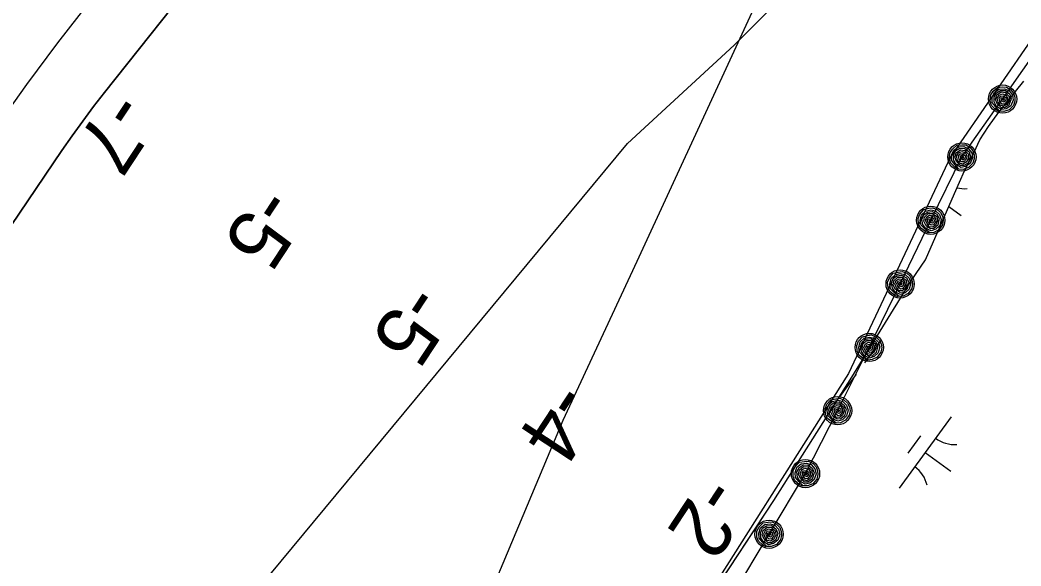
# Model space of a CAD drawing. Extents: x 3905714 to 3926767, y 183354 to 205755.
# Drawn here: x 3916488 to 3917054, y 191026 to 191335 of the extents above; entities that cross this region are included whole.
import ezdxf

# ---------------------------------------------------------------- set-up
doc = ezdxf.new("R2010")
doc.units = 0
for name, color, linetype in [('V-RIVR-EDGE', 7, 'Continuous'), ('V-RIVR-RANG', 7, 'Continuous'), ('V-RRAP-FSHR', 7, 'Continuous'), ('V-TOPO-DPTH', 7, 'Continuous'), ('V-TOPO-MINR', 7, 'Continuous'), ('V-TOPO-SHOR', 7, 'Continuous'), ('V-WETL-SWMP', 7, 'Continuous')]:
    doc.layers.add(name, color=color, linetype=linetype)

msp = doc.modelspace()

# ---------------------------------------------------------------- linework, layer by layer
at = {"layer": 'V-RIVR-EDGE'}
msp.add_lwpolyline([(3917187.32, 191508.71), (3917014.39, 191257.68), (3916956.75, 191134.96), (3916863.78, 190988.06), (3916651.8, 190651.5), (3916385.9, 190236.85), (3916406.35, 190229.41), (3916423.09, 190244.29), (3916428.67, 190246.15), (3916434.25, 190236.85), (3916436.11, 190221.97), (3916443.54, 190212.68), (3916464, 190208.96), (3916486.31, 190212.68), (3916501.19, 190212.68), (3916512.34, 190207.1), (3916519.78, 190190.36), (3916521.64, 190179.21), (3916512.34, 190168.05), (3916497.47, 190166.19), (3916475.15, 190188.5), (3916447.26, 190179.21), (3916436.11, 190164.33), (3916434.25, 190153.17)], dxfattribs=at)
at = {"layer": 'V-RRAP-FSHR'}
for points in [[(3917284.62, 192007.36), (3917216.38, 191900.16), (3917136.76, 191773.1), (3917049.68, 191632.93), (3916990.53, 191517.4), (3916950.2, 191443.68), (3916837.06, 191198.29), (3916795.1, 191108.3), (3916723.34, 190936.98), (3916670.05, 190831.68), (3916645.29, 190764.95), (3916582.84, 190657.54), (3916484.44, 190490), (3916422.47, 190388.28), (3916393.52, 190343.34), (3916344.2, 190267.77)], [(3916721.35, 190738.49), (3916742.94, 190772.16), (3916764.29, 190805.99), (3916785.5, 190839.9), (3916806.7, 190873.82), (3916827.91, 190907.73), (3916849.12, 190941.65), (3916870.33, 190975.56), (3916891.26, 191009.65), (3916911.83, 191043.95), (3916932.4, 191078.26), (3916950.55, 191113.89), (3916968.47, 191149.65), (3916985.96, 191185.63), (3917003.26, 191221.69), (3917020.93, 191257.54), (3917043.93, 191290.26), (3917066.94, 191322.99)], [(3917041.73, 191283.28), (3917039.96, 191284.38), (3917037.67, 191286.71), (3917036.8, 191289.14), (3917037.08, 191292.34), (3917038.5, 191294.71), (3917041.02, 191296.87), (3917043.91, 191297.13), (3917046.19, 191297.1), (3917048.59, 191295.59), (3917050.18, 191293.62), (3917050.88, 191291.37), (3917050.93, 191289.15), (3917050.06, 191286.69), (3917047.59, 191284.24), (3917044.58, 191283.21), (3917042.18, 191283.36), (3917039.85, 191286), (3917038.1, 191288.41), (3917038.1, 191291.2), (3917039.37, 191294.17), (3917041.94, 191295.9), (3917044.95, 191296.11), (3917047.55, 191295.07), (3917049.46, 191292.65), (3917049.89, 191289.7), (3917048.55, 191286.53), (3917045.99, 191284.76), (3917043.23, 191284.3), (3917040.43, 191286.17), (3917039.2, 191288.64), (3917039.12, 191291.48), (3917040.49, 191293.88), (3917042.81, 191295.15), (3917045.57, 191295.1), (3917047.98, 191293.09), (3917048.87, 191290.39), (3917047.44, 191286.78), (3917044.98, 191285.36), (3917043.07, 191285.45), (3917040.91, 191287.61), (3917039.91, 191290.32), (3917040.69, 191292.64), (3917043.2, 191294.33), (3917045.54, 191293.94), (3917047.73, 191291.76), (3917047.64, 191289.36), (3917046.37, 191287.28), (3917044.5, 191286.2), (3917042.52, 191286.8), (3917041.51, 191288.52), (3917040.93, 191290.75), (3917042.03, 191292.51), (3917043.83, 191293.29), (3917045.89, 191292.56), (3917046.77, 191290.86), (3917046.57, 191289.11), (3917045.05, 191287.49), (3917043.72, 191287.39), (3917042.45, 191288.93), (3917042.05, 191290.82), (3917042.85, 191292.01), (3917044.41, 191292.09), (3917045.9, 191290.94), (3917045.65, 191289.32), (3917044.62, 191288.47), (3917043.22, 191289.32), (3917043.08, 191290.95), (3917044.24, 191291.18), (3917044.85, 191290.21), (3917044.54, 191289.42), (3917043.9, 191290.24)], [(3917018.72, 191250.56), (3917016.96, 191251.66), (3917014.66, 191253.99), (3917013.79, 191256.42), (3917014.08, 191259.62), (3917015.49, 191261.99), (3917018.01, 191264.15), (3917020.91, 191264.4), (3917023.18, 191264.38), (3917025.59, 191262.87), (3917027.17, 191260.9), (3917027.88, 191258.65), (3917027.93, 191256.43), (3917027.05, 191253.97), (3917024.58, 191251.52), (3917021.57, 191250.49), (3917019.17, 191250.64), (3917016.84, 191253.28), (3917015.1, 191255.68), (3917015.1, 191258.48), (3917016.36, 191261.45), (3917018.94, 191263.18), (3917021.95, 191263.39), (3917024.54, 191262.35), (3917026.46, 191259.93), (3917026.89, 191256.98), (3917025.55, 191253.81), (3917022.98, 191252.04), (3917020.23, 191251.58), (3917017.42, 191253.44), (3917016.19, 191255.92), (3917016.12, 191258.76), (3917017.48, 191261.16), (3917019.8, 191262.43), (3917022.56, 191262.38), (3917024.97, 191260.37), (3917025.86, 191257.67), (3917024.43, 191254.06), (3917021.97, 191252.64), (3917020.07, 191252.73), (3917017.91, 191254.89), (3917016.91, 191257.6), (3917017.68, 191259.91), (3917020.2, 191261.61), (3917022.53, 191261.22), (3917024.72, 191259.04), (3917024.64, 191256.63), (3917023.36, 191254.56), (3917021.49, 191253.48), (3917019.52, 191254.08), (3917018.5, 191255.79), (3917017.93, 191258.02), (3917019.02, 191259.79), (3917020.82, 191260.57), (3917022.88, 191259.83), (3917023.76, 191258.14), (3917023.57, 191256.38), (3917022.04, 191254.77), (3917020.72, 191254.67), (3917019.44, 191256.21), (3917019.05, 191258.09), (3917019.85, 191259.28), (3917021.41, 191259.37), (3917022.89, 191258.22), (3917022.65, 191256.6), (3917021.62, 191255.75), (3917020.21, 191256.6), (3917020.07, 191258.23), (3917021.23, 191258.45), (3917021.84, 191257.49), (3917021.54, 191256.7), (3917020.89, 191257.51)], [(3917002.24, 191214.44), (3917000.31, 191215.23), (3916997.67, 191217.15), (3916996.41, 191219.41), (3916996.17, 191222.61), (3916997.17, 191225.18), (3916999.3, 191227.73), (3917002.12, 191228.45), (3917004.36, 191228.8), (3917006.98, 191227.71), (3917008.87, 191226.02), (3917009.94, 191223.92), (3917010.35, 191221.74), (3917009.9, 191219.17), (3917007.86, 191216.35), (3917005.06, 191214.84), (3917002.67, 191214.59), (3916999.94, 191216.81), (3916997.82, 191218.9), (3916997.36, 191221.65), (3916998.12, 191224.79), (3917000.37, 191226.92), (3917003.31, 191227.62), (3917006.04, 191227.03), (3917008.32, 191224.96), (3917009.23, 191222.12), (3917008.44, 191218.77), (3917006.2, 191216.6), (3917003.55, 191215.69), (3917000.48, 191217.07), (3916998.86, 191219.31), (3916998.32, 191222.1), (3916999.27, 191224.69), (3917001.35, 191226.32), (3917004.08, 191226.73), (3917006.79, 191225.14), (3917008.11, 191222.62), (3917007.3, 191218.83), (3917005.1, 191217.03), (3917003.21, 191216.8), (3917000.72, 191218.58), (3916999.29, 191221.08), (3916999.67, 191223.49), (3917001.88, 191225.58), (3917004.24, 191225.58), (3917006.76, 191223.79), (3917007.07, 191221.4), (3917006.15, 191219.15), (3917004.49, 191217.77), (3917002.44, 191218.04), (3917001.16, 191219.57), (3917000.22, 191221.67), (3917001.02, 191223.59), (3917002.66, 191224.65), (3917004.81, 191224.27), (3917005.96, 191222.74), (3917006.06, 191220.98), (3917004.82, 191219.14), (3917003.53, 191218.82), (3917002.02, 191220.13), (3917001.32, 191221.92), (3917001.91, 191223.23), (3917003.44, 191223.57), (3917005.09, 191222.68), (3917005.12, 191221.04), (3917004.24, 191220.03), (3917002.71, 191220.64), (3917002.31, 191222.23), (3917003.42, 191222.64), (3917004.17, 191221.79), (3917004, 191220.96), (3917003.23, 191221.65)], [(3916984.93, 191178.38), (3916983.01, 191179.17), (3916980.36, 191181.09), (3916979.11, 191183.35), (3916978.86, 191186.55), (3916979.86, 191189.12), (3916982, 191191.67), (3916984.81, 191192.39), (3916987.06, 191192.74), (3916989.68, 191191.65), (3916991.56, 191189.96), (3916992.63, 191187.86), (3916993.04, 191185.68), (3916992.59, 191183.11), (3916990.55, 191180.29), (3916987.75, 191178.78), (3916985.36, 191178.53), (3916982.63, 191180.75), (3916980.52, 191182.83), (3916980.05, 191185.59), (3916980.81, 191188.73), (3916983.07, 191190.86), (3916986, 191191.56), (3916988.73, 191190.96), (3916991.02, 191188.89), (3916991.93, 191186.05), (3916991.13, 191182.71), (3916988.89, 191180.54), (3916986.25, 191179.63), (3916983.18, 191181.01), (3916981.56, 191183.24), (3916981.01, 191186.04), (3916981.97, 191188.63), (3916984.05, 191190.26), (3916986.77, 191190.67), (3916989.48, 191189.08), (3916990.81, 191186.56), (3916989.99, 191182.77), (3916987.79, 191180.96), (3916985.9, 191180.74), (3916983.41, 191182.52), (3916981.98, 191185.02), (3916982.36, 191187.43), (3916984.57, 191189.52), (3916986.94, 191189.52), (3916989.45, 191187.73), (3916989.77, 191185.34), (3916988.85, 191183.09), (3916987.18, 191181.71), (3916985.14, 191181.98), (3916983.85, 191183.5), (3916982.92, 191185.61), (3916983.71, 191187.53), (3916985.36, 191188.59), (3916987.51, 191188.21), (3916988.66, 191186.68), (3916988.75, 191184.92), (3916987.51, 191183.08), (3916986.22, 191182.76), (3916984.71, 191184.07), (3916984.01, 191185.86), (3916984.61, 191187.17), (3916986.13, 191187.51), (3916987.78, 191186.62), (3916987.81, 191184.98), (3916986.94, 191183.97), (3916985.41, 191184.58), (3916985, 191186.17), (3916986.11, 191186.58), (3916986.87, 191185.73), (3916986.7, 191184.9), (3916985.93, 191185.59)], [(3916967.32, 191142.42), (3916965.41, 191143.25), (3916962.79, 191145.21), (3916961.58, 191147.49), (3916961.39, 191150.7), (3916962.43, 191153.25), (3916964.61, 191155.76), (3916967.44, 191156.44), (3916969.69, 191156.75), (3916972.29, 191155.61), (3916974.15, 191153.89), (3916975.18, 191151.77), (3916975.56, 191149.59), (3916975.06, 191147.02), (3916972.97, 191144.24), (3916970.15, 191142.78), (3916967.75, 191142.57), (3916965.06, 191144.83), (3916962.98, 191146.96), (3916962.56, 191149.72), (3916963.38, 191152.84), (3916965.67, 191154.93), (3916968.61, 191155.59), (3916971.33, 191154.94), (3916973.58, 191152.83), (3916974.44, 191149.98), (3916973.59, 191146.65), (3916971.31, 191144.52), (3916968.66, 191143.65), (3916965.61, 191145.08), (3916964.03, 191147.35), (3916963.53, 191150.15), (3916964.53, 191152.72), (3916966.64, 191154.32), (3916969.37, 191154.68), (3916972.05, 191153.05), (3916973.33, 191150.51), (3916972.45, 191146.73), (3916970.23, 191144.96), (3916968.33, 191144.77), (3916965.87, 191146.59), (3916964.48, 191149.11), (3916964.91, 191151.52), (3916967.15, 191153.57), (3916969.51, 191153.53), (3916972, 191151.7), (3916972.27, 191149.3), (3916971.31, 191147.07), (3916969.62, 191145.72), (3916967.58, 191146.02), (3916966.33, 191147.57), (3916965.43, 191149.69), (3916966.25, 191151.6), (3916967.92, 191152.63), (3916970.06, 191152.21), (3916971.19, 191150.67), (3916971.25, 191148.9), (3916969.98, 191147.08), (3916968.68, 191146.78), (3916967.19, 191148.12), (3916966.53, 191149.92), (3916967.14, 191151.22), (3916968.67, 191151.53), (3916970.31, 191150.61), (3916970.31, 191148.98), (3916969.42, 191147.98), (3916967.9, 191148.61), (3916967.52, 191150.21), (3916968.63, 191150.6), (3916969.38, 191149.74), (3916969.2, 191148.91), (3916968.44, 191149.62)], [(3916949.4, 191106.66), (3916947.5, 191107.49), (3916944.88, 191109.45), (3916943.66, 191111.73), (3916943.47, 191114.93), (3916944.52, 191117.49), (3916946.69, 191120), (3916949.52, 191120.67), (3916951.77, 191120.99), (3916954.37, 191119.85), (3916956.23, 191118.13), (3916957.26, 191116.01), (3916957.64, 191113.83), (3916957.14, 191111.26), (3916955.06, 191108.48), (3916952.23, 191107.01), (3916949.84, 191106.8), (3916947.14, 191109.07), (3916945.06, 191111.19), (3916944.65, 191113.95), (3916945.46, 191117.08), (3916947.75, 191119.17), (3916950.7, 191119.82), (3916953.42, 191119.18), (3916955.67, 191117.07), (3916956.53, 191114.22), (3916955.68, 191110.88), (3916953.4, 191108.75), (3916950.74, 191107.89), (3916947.69, 191109.32), (3916946.11, 191111.58), (3916945.62, 191114.38), (3916946.61, 191116.96), (3916948.72, 191118.55), (3916951.46, 191118.92), (3916954.14, 191117.28), (3916955.42, 191114.74), (3916954.54, 191110.96), (3916952.31, 191109.2), (3916950.41, 191109), (3916947.96, 191110.82), (3916946.57, 191113.35), (3916946.99, 191115.76), (3916949.23, 191117.81), (3916951.6, 191117.77), (3916954.08, 191115.93), (3916954.35, 191113.54), (3916953.4, 191111.3), (3916951.71, 191109.96), (3916949.67, 191110.26), (3916948.41, 191111.8), (3916947.51, 191113.92), (3916948.34, 191115.83), (3916950, 191116.87), (3916952.15, 191116.45), (3916953.27, 191114.9), (3916953.33, 191113.14), (3916952.06, 191111.32), (3916950.77, 191111.02), (3916949.28, 191112.35), (3916948.61, 191114.16), (3916949.23, 191115.45), (3916950.76, 191115.77), (3916952.39, 191114.85), (3916952.39, 191113.21), (3916951.5, 191112.22), (3916949.98, 191112.85), (3916949.61, 191114.45), (3916950.72, 191114.84), (3916951.46, 191113.97), (3916951.28, 191113.15), (3916950.52, 191113.86)], [(3916930.71, 191071.14), (3916928.86, 191072.1), (3916926.4, 191074.26), (3916925.36, 191076.62), (3916925.41, 191079.84), (3916926.65, 191082.3), (3916929.01, 191084.64), (3916931.88, 191085.1), (3916934.15, 191085.24), (3916936.66, 191083.91), (3916938.38, 191082.06), (3916939.25, 191079.87), (3916939.46, 191077.66), (3916938.77, 191075.14), (3916936.48, 191072.52), (3916933.55, 191071.27), (3916931.15, 191071.25), (3916928.63, 191073.71), (3916926.72, 191075.98), (3916926.51, 191078.77), (3916927.56, 191081.82), (3916930, 191083.74), (3916932.99, 191084.16), (3916935.65, 191083.32), (3916937.74, 191081.04), (3916938.38, 191078.13), (3916937.28, 191074.87), (3916934.84, 191072.92), (3916932.13, 191072.26), (3916929.2, 191073.92), (3916927.79, 191076.29), (3916927.51, 191079.12), (3916928.7, 191081.62), (3916930.92, 191083.05), (3916933.68, 191083.21), (3916936.23, 191081.37), (3916937.31, 191078.74), (3916936.15, 191075.04), (3916933.79, 191073.45), (3916931.89, 191073.39), (3916929.58, 191075.4), (3916928.39, 191078.02), (3916928.99, 191080.39), (3916931.37, 191082.27), (3916933.73, 191082.05), (3916936.07, 191080.03), (3916936.16, 191077.62), (3916935.04, 191075.46), (3916933.25, 191074.25), (3916931.24, 191074.7), (3916930.11, 191076.34), (3916929.37, 191078.52), (3916930.33, 191080.36), (3916932.07, 191081.27), (3916934.18, 191080.69), (3916935.18, 191079.06), (3916935.11, 191077.3), (3916933.71, 191075.58), (3916932.4, 191075.38), (3916931.01, 191076.82), (3916930.48, 191078.67), (3916931.19, 191079.92), (3916932.74, 191080.11), (3916934.31, 191079.08), (3916934.18, 191077.45), (3916933.22, 191076.52), (3916931.75, 191077.26), (3916931.5, 191078.88), (3916932.63, 191079.19), (3916933.31, 191078.27), (3916933.07, 191077.46), (3916932.36, 191078.23)], [(3916910.14, 191036.83), (3916908.3, 191037.8), (3916905.84, 191039.95), (3916904.8, 191042.32), (3916904.85, 191045.53), (3916906.08, 191047.99), (3916908.44, 191050.33), (3916911.31, 191050.79), (3916913.58, 191050.94), (3916916.09, 191049.6), (3916917.81, 191047.75), (3916918.68, 191045.56), (3916918.89, 191043.35), (3916918.2, 191040.83), (3916915.91, 191038.21), (3916912.98, 191036.97), (3916910.58, 191036.94), (3916908.06, 191039.4), (3916906.15, 191041.68), (3916905.95, 191044.46), (3916906.99, 191047.52), (3916909.44, 191049.43), (3916912.42, 191049.86), (3916915.09, 191049.01), (3916917.17, 191046.74), (3916917.81, 191043.83), (3916916.71, 191040.57), (3916914.28, 191038.61), (3916911.56, 191037.95), (3916908.63, 191039.61), (3916907.23, 191041.99), (3916906.94, 191044.82), (3916908.13, 191047.31), (3916910.35, 191048.74), (3916913.11, 191048.9), (3916915.66, 191047.06), (3916916.74, 191044.43), (3916915.58, 191040.73), (3916913.23, 191039.14), (3916911.32, 191039.09), (3916909.01, 191041.09), (3916907.82, 191043.71), (3916908.42, 191046.08), (3916910.81, 191047.96), (3916913.16, 191047.74), (3916915.5, 191045.72), (3916915.59, 191043.32), (3916914.47, 191041.16), (3916912.69, 191039.94), (3916910.67, 191040.4), (3916909.54, 191042.03), (3916908.8, 191044.21), (3916909.77, 191046.06), (3916911.5, 191046.96), (3916913.61, 191046.38), (3916914.62, 191044.75), (3916914.55, 191042.99), (3916913.14, 191041.27), (3916911.83, 191041.07), (3916910.44, 191042.52), (3916909.91, 191044.37), (3916910.63, 191045.61), (3916912.18, 191045.81), (3916913.74, 191044.77), (3916913.61, 191043.14), (3916912.65, 191042.21), (3916911.18, 191042.96), (3916910.93, 191044.58), (3916912.07, 191044.88), (3916912.74, 191043.97), (3916912.5, 191043.16), (3916911.8, 191043.92)]]:
    msp.add_lwpolyline(points, dxfattribs=at)
for centre in [(3917043.93, 191290.27), (3917020.93, 191257.54), (3917003.26, 191221.69), (3916985.96, 191185.63), (3916968.47, 191149.66), (3916950.55, 191113.89), (3916932.4, 191078.26), (3916911.83, 191043.95)]:
    msp.add_circle(centre, 8, dxfattribs=at)
at = {"layer": 'V-TOPO-DPTH'}
msp.add_lwpolyline([(3917069.2, 191838.94), (3917052.85, 191814.63), (3917034.71, 191791.38), (3916628.76, 191406.93), (3916610.8, 191387.39), (3916593.63, 191367.07), (3916535.81, 191294.07), (3916529.56, 191286.01), (3916523.44, 191277.85), (3916517.5, 191269.56), (3916511.69, 191261.17), (3916468.35, 191197.16), (3916441.04, 191156.65), (3916413.84, 191116.06), (3916386.8, 191075.37), (3916359.86, 191034.61), (3916104.15, 190645.98), (3916083.51, 190614.79), (3916062.77, 190583.67), (3916041.86, 190552.66), (3916020.85, 190521.72), (3915766.88, 190149.82)], dxfattribs=at)
at = {"layer": 'V-TOPO-MINR'}
for points in [[(3915863.08, 190103.1), (3915987.74, 190260.05), (3916005.84, 190282.28), (3916024.3, 190304.19), (3916043.29, 190325.65), (3916062.64, 190346.8), (3916082.76, 190367.15), (3916103.56, 190386.75), (3916831.76, 191265.22), (3916892, 191320.86), (3916949.78, 191378.81), (3917003.9, 191440.2), (3917055.56, 191503.89), (3917199.92, 191693.52), (3917213.53, 191712.34), (3917316.29, 192136.26)], [(3915766.88, 190149.82), (3916020.85, 190521.72), (3916041.86, 190552.66), (3916062.77, 190583.67), (3916083.51, 190614.79), (3916104.15, 190645.98), (3916359.86, 191034.61), (3916386.8, 191075.37), (3916413.84, 191116.06), (3916441.04, 191156.65), (3916468.35, 191197.16), (3916511.69, 191261.17), (3916517.5, 191269.56), (3916523.44, 191277.85), (3916529.56, 191286.01), (3916535.81, 191294.07), (3916593.63, 191367.07), (3916610.8, 191387.39), (3916628.76, 191406.93), (3917034.71, 191791.38), (3917052.85, 191814.63), (3917069.2, 191838.94)], [(3915607.35, 189975.24), (3915790.07, 190251.41), (3915829.48, 190310.96), (3915868.9, 190370.5), (3915908.33, 190430.03), (3915947.78, 190489.55), (3916009.76, 190583.04), (3916018.23, 190595.82), (3916026.68, 190608.59), (3916035.12, 190621.37), (3916043.56, 190634.16), (3916099.19, 190718.53), (3916135.55, 190773.44), (3916172.05, 190828.25), (3916208.76, 190882.92), (3916245.62, 190937.49), (3916457.84, 191250.4), (3916474.64, 191274.59), (3916491.79, 191298.52), (3916509.46, 191322.06), (3916527.49, 191345.35)]]:
    msp.add_lwpolyline(points, dxfattribs=at)
at = {"layer": 'V-TOPO-SHOR'}
msp.add_lwpolyline([(3916701.48, 190728.86), (3916757.27, 190816.66), (3916806.14, 190895), (3916815.69, 190910.98), (3916821.5, 190920.7), (3916825.79, 190928.34), (3916834.51, 190942.79), (3916854.17, 190971.27), (3916914.54, 191062.96), (3916958.56, 191132.83), (3916992.2, 191187.43), (3917000.23, 191199.24), (3917016.68, 191236.87), (3917022.35, 191249.65), (3917027.89, 191260.2), (3917031.07, 191267.15), (3917035.91, 191274.79), (3917041.87, 191282.85), (3917046.72, 191288.82), (3917051.15, 191294.52), (3917055.86, 191300.49)], dxfattribs=at)
at = {"layer": 'V-WETL-SWMP'}
for p, q in [((3917051.15, 191294.52), (3917055.86, 191300.49)), ((3917046.72, 191288.82), (3917051.15, 191294.52)), ((3917041.87, 191282.85), (3917046.72, 191288.82)), ((3917035.91, 191274.79), (3917041.87, 191282.85)), ((3917031.07, 191267.15), (3917035.91, 191274.79)), ((3917027.89, 191260.2), (3917031.07, 191267.15)), ((3917022.35, 191249.65), (3917027.89, 191260.2)), ((3917016.68, 191236.87), (3917022.35, 191249.65)), ((3917000.23, 191199.24), (3917016.68, 191236.87)), ((3917013.45, 191229.49), (3917020.42, 191224.38)), ((3916992.2, 191187.43), (3917000.23, 191199.24)), ((3916958.56, 191132.83), (3916992.2, 191187.43)), ((3916975.26, 191153.92), (3916965.8, 191141.01)), ((3916914.54, 191062.96), (3916958.56, 191132.83)), ((3916961.08, 191134.56), (3916951.62, 191121.65)), ((3917014.9, 191110.37), (3916985.35, 191070.03)), ((3916997.45, 191099.6), (3916990.36, 191089.92)), ((3917000.13, 191090.2), (3917014.65, 191079.56)), ((3916854.17, 190971.27), (3916914.54, 191062.96))]:
    msp.add_line(p, q, dxfattribs=at)
for centre, start, end in [((3917022.42, 191257.16), 255.833, 274.5436), ((3917016.64, 191112.34), 233, 274.5436), ((3916983.99, 191067.78), 13, 54.5436)]:
    msp.add_arc(centre, 17.62, start, end, dxfattribs=at)

# ---------------------------------------------------------------- texts
at = {"layer": 'V-RIVR-RANG'}
for s, p in [('-7', (3916539.78, 191296.71)), ('-5', (3916623.89, 191242.62)), ('-5', (3916707.57, 191187.87)), ('-4', (3916790.74, 191132.34)), ('-2', (3916875.22, 191078.8))]:
    msp.add_text(s, height=33.5, rotation=236.6583, dxfattribs=at).set_placement(p)

doc.saveas('drawing.dxf')
